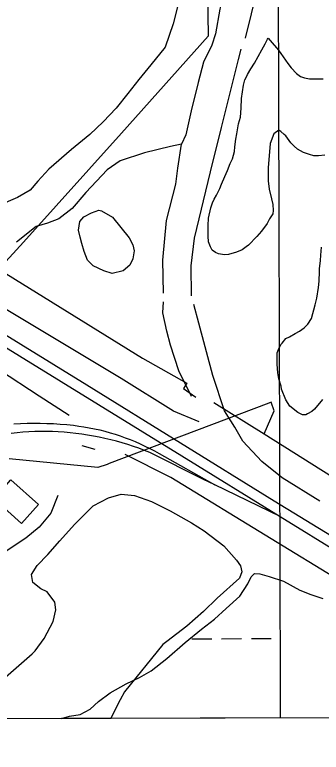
# Model space of a CAD drawing. Extents: x 3355677 to 3393573, y 612928 to 638357.
# Drawn here: x 3380439 to 3380933, y 618312 to 619501 of the extents above; entities that cross this region are included whole.
import ezdxf

# ---------------------------------------------------------------- set-up
doc = ezdxf.new("R2010")
doc.units = 0
for name, color, linetype in [('V-BLDG-OTLN', 7, 'Continuous'), ('V-GRID-FRAM', 7, 'Continuous'), ('V-GRID-MAJR', 7, 'Continuous'), ('V-RAIL-TRAK', 7, 'Continuous'), ('V-SITE-VEGE', 7, 'Continuous'), ('V-TOPO-SHOR', 7, 'Continuous'), ('V-UTIL-LINE', 7, 'Continuous'), ('V-WETL-SWMP', 7, 'Continuous')]:
    doc.layers.add(name, color=color, linetype=linetype)

msp = doc.modelspace()

# ---------------------------------------------------------------- linework, layer by layer
at = {"layer": 'V-BLDG-OTLN'}
msp.add_lwpolyline([(3380432.576, 618751.133), (3380476.984, 618711.408), (3380449.7090000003, 618680.915), (3380405.298, 618720.64)], close=True, dxfattribs=at)
at = {"layer": 'V-GRID-FRAM'}
msp.add_lwpolyline([(3359767.889, 636495.856), (3391341.628, 636578.518), (3391397.168, 618394.7710000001), (3359807.561, 618312.068), (3359767.889, 636495.856)], dxfattribs=at)
at = {"layer": 'V-GRID-MAJR'}
msp.add_spline([(3380867.299, 618367.203), (3380850.557, 624425.373), (3380833.806, 630486.627), (3380817.056, 636547.903), (3380817.048, 636550.964)], degree=3, dxfattribs=at)
at = {"layer": 'V-RAIL-TRAK'}
for points in [[(3377182.193, 620993.443), (3377353.703, 620888.655), (3377604.755, 620721.634), (3377642.176, 620691.732), (3377674.8540000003, 620665.62), (3377744.146, 620613.518), (3377811.508, 620572.6140000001), (3377991.677, 620461.606), (3378232.0840000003, 620313.198), (3378292.223, 620276.071), (3378488.125, 620155.751), (3378665.125, 620046.671), (3378731.234, 620005.93), (3378983.27, 619849.432), (3379182.313, 619728.348), (3379673.2490000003, 619426.383), (3380133.504, 619143.042), (3380241.292, 619076.279), (3380378.971, 618992.451), (3380707.8370000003, 618789.8420000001), (3380866.535, 618691.978), (3380965.897, 618630.704), (3381281.3880000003, 618436.638), (3381392.467570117, 618368.5782480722)], [(3381423.6383373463, 618368.6598545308), (3381143.5330000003, 618541.835), (3380949.257, 618660.314), (3380857.161, 618716.481), (3380555.038, 618903.572), (3380228.531, 619104.628), (3379900.458, 619305.672), (3379549.56, 619522.258), (3379457.701, 619579.096), (3379131.7800000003, 619780.769), (3378998.5500000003, 619866.488), (3378863.251, 619945.629), (3378786.201, 619984.356), (3378665.125, 620046.671)], [(3380437.153, 618841.452), (3380447.839, 618841.984), (3380458.534, 618842.314), (3380469.233, 618842.439), (3380479.932, 618842.359), (3380490.628, 618842.076), (3380501.3170000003, 618841.589), (3380511.995, 618840.899), (3380522.657, 618840.004), (3380533.298, 618838.908), (3380541.845, 618837.802), (3380550.36, 618836.497), (3380558.845, 618834.99), (3380567.291, 618833.284), (3380575.694, 618831.38), (3380584.0500000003, 618829.2760000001), (3380592.3540000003, 618826.976), (3380600.602, 618824.482), (3380608.788, 618821.7930000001), (3380616.9080000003, 618818.909), (3380624.957, 618815.835), (3380632.931, 618812.5750000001), (3380640.829, 618809.1240000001), (3380648.64, 618805.4890000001), (3380656.365, 618801.669), (3380663.9960000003, 618797.669), (3380671.5300000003, 618793.4890000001), (3380761.417, 618742.75)], [(3380866.535, 618691.978), (3380761.417, 618742.75), (3380743.112, 618751.594), (3380656.629, 618794.968), (3380647.804, 618798.4990000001), (3380638.9080000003, 618801.841), (3380629.941, 618804.995), (3380620.91, 618807.961), (3380611.819, 618810.732), (3380602.67, 618813.312), (3380593.471, 618815.698), (3380584.222, 618817.887), (3380574.928, 618819.88), (3380565.595, 618821.678), (3380556.228, 618823.278), (3380546.827, 618824.678), (3380537.398, 618825.881), (3380527.947, 618826.882), (3380518.477, 618827.685), (3380508.991, 618828.285), (3380499.494, 618828.684), (3380489.9930000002, 618828.885), (3380480.489, 618828.883), (3380470.986, 618828.68), (3380461.489, 618828.279), (3380452.005, 618827.6730000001), (3380442.5330000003, 618826.87), (3380433.0840000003, 618825.8640000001)]]:
    msp.add_lwpolyline(points, dxfattribs=at)
at = {"layer": 'V-SITE-VEGE'}
for p, q in [((3380589.938, 618722.2210000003), (3380610.197, 618727.714)), ((3380610.197, 618727.714), (3380631.688, 618726.053)), ((3380631.688, 618726.053), (3380659.201, 618716.0729999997)), ((3380564.9560000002, 618708.942), (3380589.938, 618722.221)), ((3380659.201, 618716.073), (3380689.129, 618701.3340000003)), ((3380535.295, 618678.924), (3380564.9560000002, 618708.942)), ((3380689.129, 618701.3340000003), (3380723.859, 618681.849)), ((3380511.583, 618652.5260000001), (3380535.295, 618678.924)), ((3380723.859, 618681.849), (3380744.2260000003, 618668.8420000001)), ((3380744.2260000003, 618668.8420000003), (3380776.001, 618644.5650000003)), ((3380492.021, 618630.9230000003), (3380511.583, 618652.5260000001)), ((3380776.001, 618644.5650000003), (3380796.431, 618621.4140000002)), ((3380474.822, 618612.919), (3380492.021, 618630.9230000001)), ((3380796.431, 618621.414), (3380802.453, 618612.502)), ((3380465.9560000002, 618598.5400000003), (3380474.822, 618612.919)), ((3380802.453, 618612.502), (3380804.896, 618602.964)), ((3380467.826, 618585.421), (3380465.9560000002, 618598.5400000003)), ((3380800.779, 618592.796), (3380765.169, 618560.355)), ((3380804.896, 618602.964), (3380800.779, 618592.796)), ((3380481.015, 618575.3570000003), (3380467.826, 618585.4210000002)), ((3380491.187, 618570.645), (3380481.015, 618575.357)), ((3380503.223, 618554.007), (3380491.187, 618570.645)), ((3380765.169, 618560.355), (3380743.218, 618538.7410000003)), ((3380505.089, 618541.485), (3380503.223, 618554.007)), ((3380500.426, 618522.9590000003), (3380505.089, 618541.485)), ((3380743.218, 618538.7410000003), (3380715.9080000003, 618515.301)), ((3380486.268, 618495.421), (3380500.426, 618522.9590000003)), ((3380715.9080000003, 618515.301), (3380683.83, 618490.6409999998)), ((3380471.469, 618475.64), (3380486.268, 618495.421)), ((3380677.539, 618485.636), (3380615.859, 618409.389)), ((3380683.83, 618490.6410000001), (3380677.539, 618485.636)), ((3380466.589, 618470.5300000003), (3380471.469, 618475.64)), ((3380345.9586957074, 618365.8384411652), (3380466.589, 618470.5300000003)), ((3380615.859, 618409.389), (3380608.679, 618396.507)), ((3380608.679, 618396.507), (3380599.2970000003, 618378.589)), ((3380599.2970000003, 618378.589), (3380593.8830757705, 618366.4875182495)), ((3380593.8830757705, 618366.4875182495), (3380345.9586957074, 618365.8384411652))]:
    msp.add_line(p, q, dxfattribs=at)
for points in [[(3380704.458, 619526.762), (3380693.96, 619486.1190000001), (3380681.055, 619448.444), (3380657.9560000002, 619419.659), (3380638.998, 619396.2710000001), (3380621.233, 619373.487), (3380602.2770000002, 619350.099), (3380581.523, 619327.897), (3380559.566, 619307.4720000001), (3380530.468, 619283.426), (3380493.659, 619251.576), (3380475.872, 619232.372), (3380463.427, 619217.974), (3380443.2090000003, 619205.9180000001), (3380411.659, 619192.598)], [(3380867.772, 619312.43), (3380864.409, 619314.642), (3380856.628, 619308.457), (3380850.585, 619292.79), (3380847.47, 619253.696), (3380847.036, 619233.037), (3380848.791, 619219.652), (3380852.792, 619204.046), (3380854.523, 619194.566), (3380855.137, 619185.079), (3380854.613, 619179.4940000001), (3380849.636, 619171.6510000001), (3380845.776, 619164.37), (3380836.357, 619152.033), (3380829.154, 619143.056), (3380815.2830000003, 619129.017), (3380811.947, 619126.765), (3380805.281, 619121.702), (3380796.372, 619117.7390000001), (3380783.554, 619114.3150000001), (3380776.861, 619113.7170000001), (3380767.358, 619115.333), (3380762.322, 619117.536), (3380756.717, 619121.409), (3380754.454, 619126.421), (3380751.054, 619134.772), (3380750.4420000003, 619143.702), (3380750.3370000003, 619161.005), (3380750.825, 619172.73), (3380754.634, 619189.501), (3380757.376, 619197.33), (3380760.129, 619203.4890000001), (3380764.001, 619209.6510000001), (3380769.519, 619220.291), (3380772.265, 619227.5650000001), (3380777.219, 619239.876), (3380781.6240000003, 619249.393), (3380786.024, 619260.583), (3380789.884, 619268.421), (3380793.163, 619280.164), (3380793.677, 619287.422), (3380795.274, 619300.2710000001), (3380796.9, 619308.656), (3380799.594, 619324.859), (3380802.879, 619335.484), (3380803.909, 619350.005), (3380804.372, 619365.637), (3380807.593, 619386.871), (3380809.772, 619395.814), (3380813.088, 619401.4180000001), (3380814.188, 619404.213), (3380819.1580000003, 619413.175), (3380825.241, 619422.703), (3380836.836, 619443.983), (3380842.362, 619453.507), (3380846.22, 619461.344), (3380847.328, 619463.028), (3380850.699, 619459.139), (3380863.633, 619443.586), (3380878.835, 619421.908), (3380884.457, 619415.2440000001), (3380892.886, 619405.805), (3380899.616, 619400.8200000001), (3380905.77, 619398.6240000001), (3380913.596, 619396.996), (3380935.921, 619397.131)], [(3380938.335, 619274.339), (3380928.294, 619273.16), (3380921.038, 619273.117), (3380913.768, 619275.306), (3380904.259, 619278.5970000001), (3380894.735, 619284.123), (3380889.126, 619288.555), (3380883.5100000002, 619294.103), (3380875.63, 619305.219), (3380872.826, 619307.435), (3380867.772, 619312.43)], [(3380934.561, 618880.769), (3380921.816, 618865.063), (3380917.372, 618861.129), (3380910.7, 618857.18), (3380907.914, 618856.0480000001), (3380902.332, 618856.013), (3380895.057, 618859.318), (3380882.153, 618869.8470000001), (3380875.951, 618879.86), (3380868.593, 618897.118), (3380868.005, 618902.14), (3380864.585, 618913.8420000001), (3380862.852, 618923.318), (3380861.6520000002, 618937.269), (3380861.542, 618955.689), (3380863.741, 618961.284), (3380867.602, 618969.126), (3380869.8200000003, 618971.371), (3380875.916, 618978.6630000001), (3380881.483, 618981.488), (3380890.938, 618987.128), (3380897.617, 618990.515), (3380905.397, 618996.145), (3380910.9450000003, 619001.761), (3380917.0300000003, 619011.286), (3380923.039, 619033.093), (3380925.767, 619043.716), (3380928.454, 619061.036), (3380929.508, 619071.0920000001), (3380929.973, 619086.724), (3380929.947, 619091.191), (3380931.54, 619104.5970000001), (3380932.048, 619112.973), (3380933.086, 619125.818)]]:
    msp.add_lwpolyline(points, dxfattribs=at)
msp.add_lwpolyline([(3380596.09, 619174.424), (3380623.144, 619141.1680000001), (3380629.18, 619129.865), (3380631.0270000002, 619120.328), (3380629.3170000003, 619107.1900000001), (3380624.006, 619097.011), (3380613.318, 619087.996), (3380596.037, 619083.716), (3380582.286, 619087.812), (3380564.932, 619096.061), (3380555.927, 619104.955), (3380550.469, 619119.246), (3380546.813, 619131.758), (3380544.366, 619141.887), (3380541.312, 619153.208), (3380543.614, 619167.544), (3380550.137, 619174.745), (3380562.63, 619181.385), (3380574.539, 619185.632), (3380578.723, 619184.465)], close=True, dxfattribs=at)
at = {"layer": 'V-TOPO-SHOR'}
msp.add_line((3380568.2800000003, 618799.785), (3380547.4050000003, 618805.616), dxfattribs=at)
for points in [[(3380810.96, 619463.0380000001), (3380839.4420000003, 619578.719), (3380859.2290000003, 619654.458), (3380880.16, 619738.537), (3380910.99, 619859.594), (3380940.129, 619964.5650000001), (3380968.097, 620066.549), (3380995.034, 620141.735), (3381020.362, 620187.733), (3381060.4990000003, 620246.326), (3381123.784, 620316.968)], [(3380813.5300000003, 619687.849), (3380796.096, 619616.89), (3380779.236, 619548.909), (3380769.3510000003, 619509.552), (3380762.4450000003, 619469.616), (3380756.598, 619451.719), (3380743.069, 619424.2490000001), (3380734.3340000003, 619391.448), (3380723.2970000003, 619345.534), (3380714.6, 619306.78), (3380707.544, 619291.852), (3380689.702, 619288.172), (3380648.0870000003, 619277.7980000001), (3380608.865, 619265.06), (3380587.515, 619250.642), (3380553.201, 619214.1140000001), (3380531.324, 619188.381), (3380509.99, 619171.581), (3380491.572, 619164.919), (3380473.149, 619159.451), (3380441.742, 619134.252)], [(3380723.549, 619047.503), (3380723.258, 619095.729), (3380728.35, 619140.417), (3380754.503, 619247.154), (3380771.935, 619318.709), (3380799.2600000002, 619428.433), (3380803.923, 619445.132)], [(3380678.62, 619051.7220000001), (3380677.703, 619105.306), (3380683.273, 619169.05), (3380698.404, 619227.491), (3380701.822, 619253.116), (3380707.544, 619291.852)], [(3380735.8370000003, 618844.263), (3380694.648, 618861.878), (3380610.377, 618914.3640000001), (3380397.643, 619041.697), (3380377.914, 619054.677)], [(3380723.682, 618885.275), (3380703.188, 618926.831), (3380689.841, 618967.836), (3380683.753, 618990.425), (3380677.619, 619020.158), (3380678.702, 619038.029)], [(3380930.365, 618716.4990000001), (3380870, 618754.2440000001), (3380837.09, 618780.841), (3380806.528, 618813.404), (3380793.294, 618835.951), (3380777.062, 618862.052), (3380758.261, 618919.099), (3380735.723, 619003.514), (3380727.205, 619033.83)], [(3380526.659, 618854.5920000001), (3380478.242, 618885.858), (3380413.685, 618927.7440000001), (3380370.646, 618955.4720000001), (3380347.3540000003, 618967.24), (3380340.7800000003, 618971.3690000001)], [(3380961.33, 618589.582), (3380851.967, 618656.208), (3380690.611, 618754.674), (3380616.558, 618791.74)], [(3380507.932, 618725.983), (3380496.791, 618697.336), (3380477.873, 618674.5970000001), (3380456.543, 618657.201), (3380425.113, 618636.172), (3380387.139, 618613.9130000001), (3380346.875, 618576.756), (3380302.923, 618533.504)]]:
    msp.add_lwpolyline(points, dxfattribs=at)
at = {"layer": 'V-UTIL-LINE'}
for points in [[(3379660.68, 619472.715), (3379789.221, 619609.122), (3380016.668, 619855.881), (3380269.801, 620133.373), (3380401.432, 620277.636), (3380659.256, 620035.362), (3380711.454, 620090.555), (3380741.418, 620061.728), (3380745.463, 619780.294), (3380750.489, 619465.938), (3380611.09, 619309.866), (3380452.992, 619134.082), (3380412.485, 619090.72), (3380368.09, 619041.844)], [(3380840.58, 618825.162), (3381090.154, 618668.23), (3381175.869, 618761.295), (3381166.411, 618769.081), (3381187.458, 618790.385), (3381194.569, 618781.799), (3381376.915, 618978.975), (3381368.235, 618987.55), (3381378.36, 618999.377), (3381387.828, 618990.022), (3381594.326, 619214.009), (3381585.649, 619222.584), (3381594.994, 619233.621), (3381602.879, 619226.609), (3381796.914, 619436.406)], [(3380412.485, 619090.72), (3380644.63, 618947.073), (3380716.217, 618906.736), (3380710.7800000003, 618898.079), (3380730.465, 618884.085)], [(3380759.524, 618875.635), (3380840.58, 618825.162), (3380856.823, 618862.108), (3380852.0330000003, 618876.192), (3380848.123, 618874.601), (3380590.769, 618777.404), (3380587.642, 618775.817), (3380572.776, 618771.025), (3380430.001, 618785.062)]]:
    msp.add_lwpolyline(points, dxfattribs=at)
at = {"layer": 'V-WETL-SWMP'}
for p, q in [((3380814.562, 618583.329), (3380819.865, 618594.6999999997)), ((3380819.865, 618594.6999999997), (3380825.204, 618600.103)), ((3380825.204, 618600.103), (3380833.562, 618599.556)), ((3380833.562, 618599.556), (3380849.102, 618595.4719999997)), ((3380849.102, 618595.4719999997), (3380871.825, 618587.851)), ((3380801.552, 618563.558), (3380814.562, 618583.329)), ((3380871.825, 618587.851), (3380898.1720000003, 618573.09)), ((3380898.1720000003, 618573.09), (3380916.1180000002, 618566.037)), ((3380779.591, 618543.732), (3380801.552, 618563.558)), ((3380916.1180000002, 618566.037), (3380935.253, 618559.587)), ((3380760.599, 618526.3119999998), (3380779.591, 618543.732)), ((3380739.806, 618510.6709999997), (3380760.599, 618526.3119999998)), ((3380713.678, 618489.03), (3380739.806, 618510.6709999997)), ((3380683.995, 618463.1900000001), (3380713.678, 618489.03)), ((3380724.206843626, 618494.9473249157), (3380756.2067339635, 618495.0311006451)), ((3380772.2066791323, 618495.0729885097), (3380804.20656947, 618495.1567642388)), ((3380820.206514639, 618495.1986521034), (3380852.206404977, 618495.2824278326)), ((3380658.453, 618443.343), (3380683.995, 618463.1900000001)), ((3380640.018, 618432.491), (3380658.453, 618443.343)), ((3380618.596, 618422.2170000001), (3380640.018, 618432.491)), ((3380592.4250000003, 618407.737), (3380618.596, 618422.2170000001)), ((3380574.008, 618393.9), (3380592.4250000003, 618407.737)), ((3380560.358, 618381.286), (3380574.008, 618393.9)), ((3380544.296, 618372.835), (3380560.358, 618381.286)), ((3380514.179172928, 618366.2788498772), (3380527.005, 618370.3439999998)), ((3381166.2478576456, 618367.9859947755), (3380514.179172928, 618366.2788498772)), ((3380527.005, 618370.344), (3380544.296, 618372.835))]:
    msp.add_line(p, q, dxfattribs=at)

doc.saveas('drawing.dxf')
